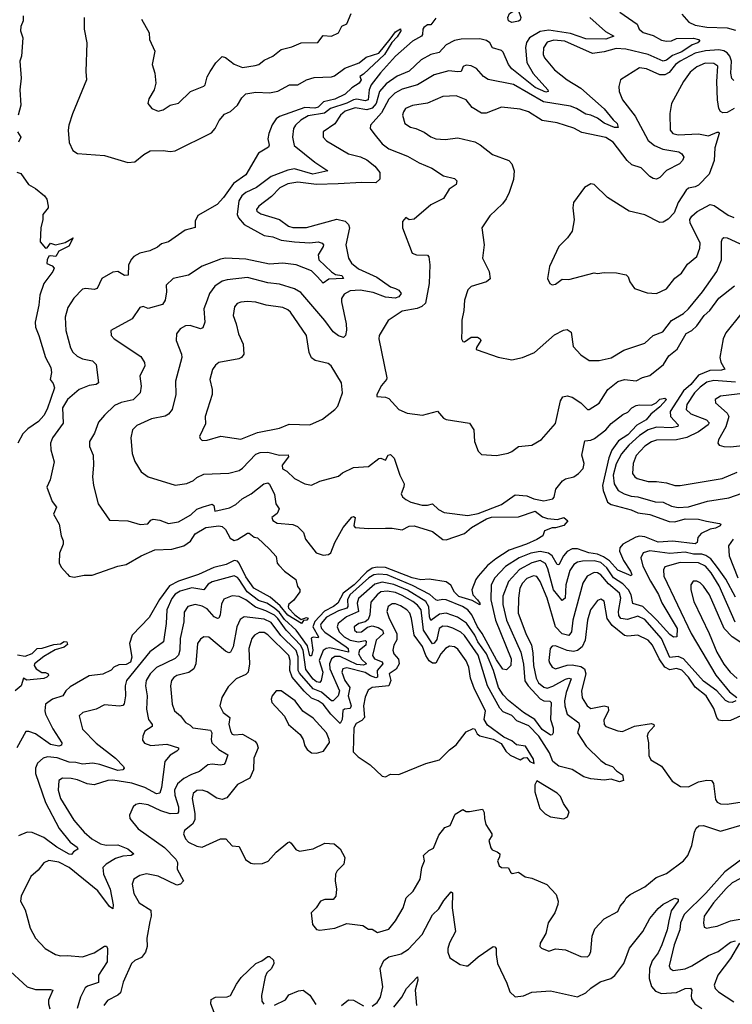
# Model space of a CAD drawing. Extents: x 1468344 to 1613994, y 525695 to 643861.
# Tile 303 of 427: x 1543742 to 1547976, y 614422 to 620272. Entities that reach past the tile are written whole.
import ezdxf

# ---------------------------------------------------------------- set-up
doc = ezdxf.new("R2010")
doc.units = 0

msp = doc.modelspace()

# ---------------------------------------------------------------- linework, layer by layer
at = {"layer": '0CON10XD'}
for points in [[(1547307, 620317), (1547409.5, 620245), (1547422.1, 620215), (1547446.1, 620196.1), (1547505, 620178.3), (1547555, 620151), (1547585, 620144.3), (1547614.3, 620145.7), (1547645, 620160.3), (1547745, 620162), (1547774, 620155), (1547782.5, 620145), (1547770.8, 620135), (1547737.4, 620122.6), (1547675, 620081.1), (1547649.4, 620070.6), (1547620.4, 620059.6), (1547585, 620031.5), (1547565, 620025.5), (1547475, 620066.2), (1547343.6, 620096.4), (1547285, 620101.8), (1547215, 620080.9), (1547145, 620070.7), (1546980, 620145), (1546915, 620151.1), (1546875, 620138.2), (1546853.4, 620105), (1546851.8, 620065), (1546860.4, 620045), (1546919.5, 619975), (1546993.6, 619915), (1547075.5, 619865.5), (1547215, 619742), (1547267.1, 619677.1), (1547292.3, 619655), (1547297.9, 619632.1), (1547275, 619632.4), (1547215, 619658.1), (1547175, 619686.5), (1547135, 619704.4), (1547105, 619710), (1547049.6, 619745), (1547015, 619759), (1546854, 619784), (1546675, 619887.5), (1546525, 619916.8), (1546497.3, 619935), (1546455, 619982.5), (1546425, 619997.1), (1546395, 620001.5), (1546376.3, 619993.7), (1546364, 619965), (1546345, 619961.8), (1546291.9, 619968.1), (1546205, 619944), (1546105, 619885.8), (1546015, 619860.2), (1545969.6, 619835), (1545935, 619800), (1545891.1, 619718.9), (1545825.6, 619645), (1545824.3, 619625), (1545846.5, 619595), (1545895.5, 619535), (1545934.8, 619504.8), (1546045, 619461.5), (1546115, 619422.2), (1546190.7, 619390.7), (1546258.8, 619345), (1546325, 619328.5), (1546339.6, 619315), (1546335, 619292.2), (1546294, 619265), (1546260.3, 619209.7), (1546185, 619172.5), (1546085, 619086.7), (1546055, 619083.3), (1546035, 619097.5), (1546016.1, 619073.9), (1546015.9, 619035.9), (1546073.3, 618885), (1546100, 618875), (1546165, 618872.5), (1546173, 618863), (1546178.8, 618815), (1546174.6, 618705.4), (1546151.8, 618588.2), (1546131.2, 618568.8), (1546104.2, 618555.8), (1546015, 618539.6), (1545930.8, 618485), (1545877.1, 618395), (1545875.8, 618375), (1545922.9, 618145), (1545922, 618135), (1545892, 618098), (1545864, 618045), (1545863.8, 618033.8), (1545915, 618030), (1545935, 618021.2), (1545995, 617956), (1546043.2, 617933.2), (1546135, 617921.4), (1546225, 617946), (1546260, 617905), (1546275, 617896.2), (1546415, 617873.8), (1546439.4, 617835), (1546444.3, 617765), (1546465, 617707.5), (1546485, 617689.2), (1546575, 617682.2), (1546643.5, 617696.5), (1546665, 617705.7), (1546705, 617736.9), (1546785, 617744.4), (1546841.5, 617778.5), (1546925, 617873.3), (1546955, 618007.5), (1546969.7, 618030.3), (1546995, 618038), (1547025, 618030), (1547075, 617994.6), (1547115, 617956.9), (1547125, 617956.9), (1547185, 617994.5), (1547235.5, 618075), (1547295, 618122.9), (1547335, 618134.6), (1547405, 618126.9), (1547443, 618147), (1547485, 618158.2), (1547566.1, 618223.9), (1547598.2, 618275), (1547648.7, 618315), (1547702, 618408), (1547735, 618426.2), (1547765, 618452.9), (1547807.9, 618515), (1547841.5, 618545), (1547895, 618616.5), (1547988.7, 618691.3)], [(1546665, 620256.2), (1546646.7, 620265), (1546641.4, 620285), (1546651.2, 620308.8), (1546685, 620328.6), (1546705, 620324), (1546718.8, 620285), (1546715, 620270), (1546705, 620262.5), (1546665, 620256.2)], [(1543762.5, 620295), (1543761.6, 620265), (1543747.9, 620232.1), (1543746.7, 620205), (1543760, 620165), (1543752, 620055), (1543743.1, 620025), (1543750.6, 619925), (1543742.3, 619855), (1543747.8, 619765), (1543732.2, 619705)], [(1544125.6, 620285), (1544124.6, 620215), (1544141.1, 620135), (1544134.2, 619965), (1544139.2, 619915), (1544055, 619713.3), (1544033.5, 619645), (1544029.6, 619615), (1544035, 619542.5), (1544057.5, 619495), (1544085, 619476.7), (1544245, 619464.4), (1544385, 619423.1), (1544425, 619427.1), (1544478.3, 619471.7)], [(1546215, 620281.1), (1546185, 620240.9), (1546165, 620241.2), (1546143.6, 620225), (1546136.2, 620215), (1546135.3, 620185), (1546129.4, 620175), (1546075.6, 620145), (1545973.7, 620055), (1545885, 619956.2), (1545830.2, 619885), (1545817.3, 619855), (1545812.5, 619795), (1545795, 619790.6), (1545745, 619799.8), (1545725, 619795.1), (1545685, 619776), (1545588.8, 619745), (1545553.3, 619716.6), (1545455, 619700.9), (1545412.1, 619675), (1545379.6, 619645), (1545369.2, 619625), (1545362.1, 619575), (1545371.5, 619525), (1545495, 619424.6), (1545573.3, 619375), (1545483.9, 619353.9), (1545375, 619385.2), (1545335, 619379), (1545235, 619341.1), (1545149.1, 619275), (1545085.4, 619245), (1545061.1, 619225), (1545043.7, 619195), (1545033, 619115), (1545040.8, 619095), (1545075.5, 619055.5), (1545195, 618989.8), (1545245, 618981.8), (1545295, 618962.7), (1545375, 618952), (1545465, 618945.8), (1545515, 618952.5), (1545538.8, 618945), (1545547.1, 618935), (1545545.6, 618925), (1545514.1, 618875), (1545519.2, 618845), (1545593.6, 618773.6), (1545618.7, 618758.7), (1545655, 618752.9), (1545666.2, 618735), (1545579.2, 618730.8), (1545545, 618706.2), (1545510.2, 618745), (1545475, 618779.3), (1545385, 618815.7), (1545304.7, 618825.3), (1545225, 618818.7), (1545085, 618849.3), (1544965, 618855.3), (1544935, 618850), (1544825, 618806.7), (1544745, 618754.4), (1544653.3, 618735), (1544611.9, 618695), (1544613.8, 618655), (1544605.6, 618605), (1544589.4, 618580.6), (1544505, 618555.5), (1544475, 618567.5), (1544455, 618562), (1544410, 618495), (1544283.8, 618425), (1544284.3, 618395), (1544302, 618375), (1544461.5, 618271.5), (1544482.5, 618235), (1544484.2, 618215), (1544456, 618155), (1544463.5, 618095), (1544456.7, 618055), (1544415, 618013.5), (1544345, 617997.1), (1544305, 617979.5), (1544245, 617923.1), (1544209.5, 617880.5), (1544185.6, 617815), (1544155.6, 617765), (1544156.4, 617736.4), (1544177.5, 617685), (1544180.8, 617625), (1544174.5, 617555), (1544179.2, 617505), (1544208.8, 617395), (1544275, 617298), (1544384.5, 617294.5), (1544458, 617272), (1544503.5, 617276.5), (1544520.9, 617299.1), (1544535, 617304.6), (1544575, 617298.9), (1544625, 617278), (1544685, 617289.1), (1544759.3, 617330.7), (1544795, 617363.4), (1544832.4, 617377.6)], [(1544466, 620275), (1544511.2, 620195), (1544513.3, 620155), (1544543.8, 620085), (1544528.8, 620005), (1544543.8, 619955), (1544550, 619895), (1544540, 619855), (1544508.3, 619801.7), (1544503.8, 619775), (1544526.7, 619745), (1544565, 619728), (1544595, 619736.2), (1544635, 619763.3), (1544685, 619776.7), (1544756.7, 619845), (1544835, 619876.7), (1544844, 619886), (1544855, 619932.5), (1544874, 619965), (1544907.5, 620015), (1544945, 620052.9), (1544965, 620048.1), (1545015, 620006.9), (1545065, 619988.6), (1545140.9, 619999.1), (1545163.2, 620006.8), (1545195, 620032), (1545245, 620056), (1545294.5, 620095.5), (1545358.3, 620111.7), (1545415, 620134.2), (1545512.5, 620137.5), (1545545, 620177.5), (1545594.1, 620174.1), (1545635, 620194.3), (1545655, 620233.8), (1545685, 620247.5), (1545711.2, 620308.8)], [(1547130, 620285), (1547221.5, 620201.5), (1547272.5, 620175), (1547225, 620157.1), (1547105, 620157.7), (1547015, 620190.7), (1546885, 620210.5), (1546835, 620202.5), (1546771.2, 620165), (1546753.4, 620136.6), (1546747.3, 620107.3), (1546755, 620018.6), (1546792.7, 619952.7), (1546880.6, 619855), (1546881.2, 619845), (1546868, 619842), (1546805, 619868.7), (1546665, 619980.4), (1546645.9, 620005), (1546615, 620080), (1546605, 620088.8), (1546551.1, 620105), (1546534.4, 620135), (1546515, 620149.1), (1546475, 620158.2), (1546365, 620155.5), (1546325, 620148.2), (1546275, 620123.3), (1546233.6, 620076.4), (1546184.4, 620065.6), (1546126.1, 620033.9), (1546055, 619966.7), (1545985, 619937.1), (1545919.7, 619890.3), (1545880.2, 619845), (1545859.7, 619775), (1545835, 619745.6), (1545805, 619736.1), (1545735, 619748.5), (1545675, 619728.1), (1545648.1, 619705), (1545615, 619653.9), (1545545.7, 619605), (1545544.3, 619575), (1545565, 619552.9), (1545694.3, 619474.3), (1545766.5, 619456.5), (1545805, 619440.4), (1545852.6, 619402.6), (1545881.8, 619365), (1545882.1, 619325), (1545857.6, 619302.4), (1545774.5, 619305.5), (1545633.2, 619296.8), (1545505, 619293), (1545395, 619306.3), (1545335, 619296.7), (1545287.6, 619272.4), (1545237.7, 619222.3), (1545161.9, 619165), (1545149.5, 619145), (1545151.5, 619135), (1545175, 619118.5), (1545285, 619084.6), (1545338.1, 619045), (1545365, 619036.7), (1545445, 619036.8), (1545625, 619087.7), (1545675.2, 619075.2), (1545694.6, 619055), (1545701.3, 619035), (1545679.6, 618935), (1545696.1, 618856.1), (1545713.8, 618825), (1545755, 618792.7), (1545862.9, 618742.9), (1545944.2, 618685), (1545975.3, 618675.3), (1545995.3, 618665.3), (1546008.2, 618645), (1545994.6, 618625), (1545972.5, 618617.5), (1545915, 618623), (1545841.9, 618651.9), (1545765, 618665.6), (1545705, 618661.3), (1545668.8, 618641.2), (1545653.8, 618616.2), (1545653.5, 618595), (1545681.1, 618465), (1545683.6, 618426.4), (1545678, 618395), (1545665, 618384), (1545635, 618392.9), (1545605, 618417.1), (1545555.2, 618485.2), (1545411.8, 618651.8), (1545375, 618673.5), (1545285, 618700.3), (1545215, 618708.9), (1545095, 618740.3), (1544975, 618727.3), (1544945, 618717.5), (1544901.4, 618688.6), (1544868.9, 618645), (1544854.7, 618605)], [(1547675, 620304.5), (1547718.2, 620258.2), (1547755, 620239.3), (1547825, 620227.6), (1547945, 620223.7), (1547995, 620209.3)], [(1544478.3, 619471.7), (1544516.9, 619493.1), (1544595, 619494.5), (1544635, 619488.8), (1544665, 619493.1), (1544881.1, 619598.9), (1544903.8, 619625), (1544926.3, 619673.7), (1544959.4, 619710.6), (1544995, 619726.5), (1545036.2, 619763.8), (1545061.6, 619808.4), (1545085, 619830.6), (1545145, 619841.5), (1545225, 619838.2), (1545275, 619846.8), (1545345, 619885.6), (1545395, 619886), (1545445, 619914), (1545490.9, 619929.1), (1545595, 619932.5), (1545612, 619938), (1545672.5, 619985), (1545758.8, 620015), (1545799.7, 620050.3), (1545876.3, 620073.7), (1545942.9, 620157.1), (1545975, 620199.1), (1546005, 620218.6), (1546006.1, 620205), (1545985, 620170.5), (1545953, 620137), (1545909.4, 620065), (1545785, 619948), (1545762.5, 619935), (1545770, 619915), (1545759.2, 619895), (1545715, 619867.5), (1545675, 619830), (1545615, 619799.1), (1545546.2, 619783.8), (1545515, 619752.1), (1545495, 619747), (1545435, 619750.6), (1545285, 619697.3), (1545265, 619683.8), (1545241.8, 619648.2), (1545221.4, 619595), (1545216.7, 619565), (1545224.2, 619525.8), (1545220.8, 619515), (1545161, 619479), (1545085, 619350.9), (1545011.7, 619298.3), (1544952.9, 619215), (1544914.1, 619175), (1544801, 619109), (1544784.5, 619075), (1544785, 619037.5), (1544725, 619022), (1544625, 618951.9), (1544585, 618939.4), (1544560.1, 618919.9), (1544515, 618898.2), (1544455.3, 618884.7), (1544420, 618865), (1544405, 618849.2), (1544388, 618815), (1544385.4, 618754.6), (1544365, 618752.5), (1544325, 618775.5), (1544295, 618771.5), (1544230, 618735), (1544201.2, 618675), (1544185, 618668.6), (1544135, 618675.6), (1544115, 618670.8), (1544063.1, 618616.9), (1544027.6, 618562.4), (1544011.4, 618505), (1544015.8, 618425), (1544043.3, 618323.3), (1544057.1, 618297.1), (1544082.7, 618272.7), (1544115, 618258), (1544174.7, 618244.7), (1544195, 618223.3), (1544210.8, 618115), (1544196, 618104), (1544155, 618098.5), (1544095, 618074.5), (1544026.5, 618015), (1543996.5, 617965), (1544000.5, 617875), (1543936.7, 617786.7), (1543925.6, 617755), (1543926.6, 617716.6), (1543945.5, 617645), (1543922.9, 617537.1), (1543902.5, 617495), (1543935, 617409.2), (1543960, 617375), (1543942.9, 617335), (1543976, 617275), (1543987.5, 617205), (1544000, 617175), (1544000.8, 617155), (1543977.9, 617102.1), (1543977.1, 617045), (1543988.3, 617018.3), (1544025, 616976.7), (1544036.1, 616966.1), (1544065, 616958.8), (1544125, 616970.8), (1544172.2, 616972.2), (1544325, 617024.3), (1544375, 617035.6), (1544463.3, 617086.7), (1544545, 617121.6), (1544645, 617126.3), (1544717.8, 617145), (1544755.9, 617174.1), (1544785, 617216.3), (1544848, 617255), (1544925, 617265.7), (1544945, 617261.5), (1544965, 617242.7), (1544991.3, 617191.3), (1545015, 617178.4), (1545036.4, 617183.6), (1545095, 617222), (1545105, 617221.2), (1545135, 617196.7), (1545155, 617194), (1545225, 617126.3), (1545265, 617082.9), (1545272.2, 617042.2), (1545280.7, 617030.7), (1545315, 616996.2), (1545382.5, 616945), (1545392.5, 616905), (1545407, 616887), (1545407, 616873), (1545369.3, 616820.7), (1545341.2, 616798.8), (1545336.7, 616785), (1545338.8, 616775), (1545376, 616735), (1545415, 616708.8), (1545445, 616720), (1545456.2, 616716.2), (1545447.5, 616705), (1545427.3, 616702.7), (1545415.2, 616684.8), (1545335, 616734.4), (1545289.9, 616789.9), (1545230.6, 616840.6), (1545131.9, 616895), (1545085, 616961.2), (1545045, 617043.4), (1545035, 617055.2), (1545015, 617058.4), (1544969.1, 617035), (1544895, 617017.9), (1544804.3, 616975.7), (1544685, 616936.6), (1544632.3, 616907.7), (1544572, 616828), (1544510.9, 616719.1), (1544410, 616615), (1544393.9, 616565), (1544408.3, 616485), (1544399.8, 616455), (1544375, 616440.8), (1544331.3, 616438.7), (1544300.5, 616425), (1544285, 616407.5), (1544235, 616384.3), (1544155, 616373.1), (1544041.3, 616308.7), (1544015.5, 616285), (1543998, 616255), (1543935.6, 616234.4), (1543895.4, 616205), (1543890.3, 616165), (1543894.2, 616145), (1543938.7, 616058.7), (1543992, 615975), (1543989.2, 615960.8), (1543974.2, 615955.8), (1543925, 615964.8), (1543835, 616028.6), (1543795, 616043.3), (1543777.1, 616042.9), (1543724.6, 615945)], [(1547985, 619911.4), (1547972.9, 619922.9), (1547967.6, 619955), (1547970.6, 620025), (1547960.5, 620055), (1547945, 620074.8), (1547925, 620087.1), (1547895, 620093.7), (1547816.9, 620086.9), (1547755, 620073.7), (1547665.3, 620025), (1547638.8, 620005), (1547601.2, 619958.8), (1547575.8, 619944.2), (1547545, 619945.2), (1547465, 619980.9), (1547425, 619986.8), (1547311.4, 619915), (1547300.6, 619875), (1547304.4, 619845), (1547322.5, 619795), (1547398.3, 619698.3), (1547476, 619555), (1547513.7, 619523.7), (1547562.6, 619502.6), (1547657.3, 619487.3), (1547675.8, 619475), (1547687.1, 619455), (1547680.6, 619435), (1547661.4, 619415), (1547584.4, 619375.6), (1547545, 619333.5), (1547525, 619324.5), (1547505, 619327.9), (1547485, 619340), (1547435, 619391.5), (1547379.5, 619410.5), (1547350.4, 619435), (1547266.9, 619545), (1547225, 619572.3), (1547082.2, 619602.2), (1547035, 619627.3), (1546935, 619658.9), (1546845, 619673.8), (1546765, 619723.8), (1546715, 619740.4), (1546605, 619753.1), (1546512.4, 619717.6), (1546485, 619716.9), (1546430.5, 619750.5), (1546393.8, 619795), (1546335, 619820.6), (1546255, 619815.5), (1546164.6, 619775.4), (1546075, 619761.8), (1546034.3, 619745), (1546021.1, 619725), (1546016.9, 619705), (1546030.8, 619655), (1546063.8, 619633.8), (1546095, 619626.5), (1546144, 619604), (1546185.3, 619575.3), (1546215, 619563.8), (1546269.3, 619559.3), (1546345, 619570.5), (1546445.9, 619545.9), (1546478.3, 619528.3), (1546551.5, 619471.5), (1546647.1, 619435), (1546665, 619415.7), (1546680.5, 619375), (1546675, 619322.5), (1546650.8, 619245), (1546632.7, 619207.3), (1546611.2, 619178.8), (1546535, 619106.2), (1546488, 619035), (1546500.6, 618935), (1546492.2, 618855), (1546531.9, 618775), (1546537.1, 618732.9), (1546516.2, 618713.8), (1546423.7, 618686.3), (1546405, 618666.2), (1546384.5, 618605), (1546380.6, 618545), (1546367.7, 618487.7), (1546368.8, 618431.2), (1546365.9, 618375.9), (1546375, 618360), (1546385, 618358.6), (1546425, 618385.6), (1546462.5, 618385), (1546477.5, 618375), (1546481.2, 618365), (1546456, 618325), (1546453.8, 618315), (1546459.5, 618309.5), (1546585, 618266), (1546665, 618252), (1546730, 618265), (1546800, 618295), (1546919.7, 618400.3), (1546972.3, 618427.7), (1546995, 618431.2), (1547018.1, 618415), (1547029.7, 618329.7), (1547075, 618280), (1547125, 618248), (1547185, 618247.5), (1547255, 618263.8), (1547331.2, 618308.8), (1547455, 618350.5), (1547504.7, 618395.3), (1547563.1, 618416.9), (1547614.5, 618485.5), (1547685, 618526.7), (1547715.5, 618554.5), (1547798.9, 618655), (1547883.1, 618775), (1547910.7, 618845), (1547912.5, 618955), (1547918.3, 618971.7), (1547925, 618977.1), (1547945, 618976.7), (1548045, 618931.2)], [(1547986.4, 619743.6), (1547945, 619721.3), (1547919.2, 619719.2), (1547905, 619726.7), (1547894.7, 619745), (1547888.1, 619795), (1547883.1, 619905), (1547889.1, 619995), (1547865, 620011.8), (1547815, 620014), (1547765, 619992.9), (1547725, 619960.4), (1547685.3, 619905), (1547614.4, 619775), (1547604.4, 619715), (1547607.3, 619615), (1547623.1, 619595), (1547655, 619588.8), (1547774.8, 619594.8), (1547835, 619582.7), (1547885, 619603.8), (1547895, 619604), (1547898.5, 619595), (1547871.5, 619511.5), (1547868.6, 619435), (1547838.9, 619355), (1547775, 619288.1), (1547755, 619278.1), (1547715, 619270.6), (1547700.6, 619259.4), (1547654.2, 619185), (1547630, 619125), (1547594.1, 619085.9), (1547565, 619069.3), (1547545, 619066.5), (1547455, 619112.5), (1547363.8, 619135), (1547234, 619215), (1547155, 619292.5), (1547135, 619297.5), (1547097.5, 619275), (1547032.5, 619185), (1547028.8, 619155), (1547036.4, 619083.6), (1547023.3, 619015), (1546997.1, 618975), (1546944.2, 618925), (1546888.8, 618805), (1546877.5, 618735), (1546892.5, 618705), (1546905, 618697.5), (1546925, 618700), (1546965, 618730), (1547005, 618728.8), (1547155, 618768.8), (1547175, 618763.8), (1547215, 618770), (1547287.3, 618767.3), (1547345, 618756.7), (1547357.5, 618745), (1547366.7, 618715), (1547394.2, 618674.2), (1547469.7, 618649.7), (1547525, 618644.4), (1547585, 618672.9), (1547633.7, 618736.3), (1547673.1, 618766.9), (1547710, 618820), (1547765.5, 618865), (1547783.6, 618915), (1547785.4, 618945), (1547724.4, 619065), (1547722.9, 619085), (1547736.1, 619105), (1547767.5, 619132.5), (1547845, 619173.2), (1547868.8, 619168.8), (1547951.3, 619111.3), (1547985, 619096.2)], [(1543728.9, 619605), (1543748.8, 619575), (1543733.6, 619545)], [(1543725, 619366.7), (1543748.3, 619358.3), (1543793.6, 619293.6), (1543835, 619270), (1543888.8, 619225), (1543902.5, 619205), (1543910, 619165), (1543910, 619155), (1543880, 619115), (1543880, 619085), (1543867.5, 619035), (1543863, 618953), (1543895, 618914), (1543905, 618916.2), (1543925, 618943.3), (1543955, 618933.9), (1544010.9, 618949.1), (1544060, 618975), (1544032.8, 618927.2), (1543975, 618896.2), (1543955.8, 618864.2), (1543925, 618870), (1543915, 618866.4), (1543904.4, 618845), (1543903.8, 618823.8), (1543935, 618810), (1543946, 618795), (1543938, 618775), (1543884.2, 618705), (1543860.8, 618635), (1543855.6, 618575), (1543834.4, 618475), (1543835.5, 618445), (1543855.5, 618395), (1543894.5, 618264.5), (1543926.2, 618205), (1543930, 618175), (1543922.5, 618135), (1543940.7, 618110.7), (1543948, 618085), (1543905, 617958.8), (1543885, 617920), (1543854.3, 617885), (1543789.4, 617840.6), (1543759.3, 617810.7), (1543731.2, 617755)], [(1544854.7, 618605), (1544835.3, 618555), (1544840.9, 618475), (1544829.5, 618440.5), (1544815, 618435.6), (1544755, 618455.4), (1544726.1, 618453.9), (1544695.8, 618435), (1544672.9, 618405), (1544670.6, 618365), (1544703.6, 618285), (1544705.5, 618265), (1544667.9, 618125), (1544668.9, 618045), (1544647.1, 617955), (1544625, 617928.5), (1544605, 617917.3), (1544525, 617900.9), (1544438.5, 617861.5), (1544411.9, 617835), (1544402.8, 617787.2), (1544410, 617695), (1544426.7, 617646.7), (1544464.2, 617585), (1544505, 617555.6), (1544665.5, 617505.5), (1544735, 617515.5), (1544775, 617533.5), (1544795, 617552.2), (1544835, 617571.3), (1544985, 617577.5), (1545045, 617593.8), (1545065, 617606.5), (1545145, 617690), (1545169.8, 617700.2), (1545215, 617702.5), (1545285, 617683.8), (1545337.5, 617687.5), (1545339.2, 617675), (1545301.8, 617625), (1545303, 617603), (1545329.2, 617589.2), (1545375, 617545.6), (1545435, 617513.5), (1545475, 617505.6), (1545525, 617530.6), (1545635, 617560), (1545660, 617580), (1545725, 617610.5), (1545815, 617618.1), (1545875, 617665.8), (1545887.5, 617667.5), (1545915.6, 617654.4), (1545930, 617685), (1545945, 617688), (1545966.3, 617666.3), (1545999.4, 617565), (1546025.7, 617515), (1546024.5, 617495.5), (1546008.6, 617455), (1546016.6, 617436.6), (1546035, 617420.6), (1546065, 617405.6), (1546133.1, 617386.9), (1546165, 617387.1), (1546195, 617395.6), (1546230.9, 617360.9), (1546264.4, 617344.4), (1546405, 617325.5), (1546465, 617338.5), (1546605, 617390.6), (1546685, 617449.2), (1546755, 617443.1), (1546796.2, 617425), (1546855, 617413.5), (1546910, 617425), (1546918, 617435), (1546927, 617483), (1546967.2, 617532.8), (1546985, 617544.8), (1547035, 617556.8), (1547062.5, 617575), (1547090.5, 617605), (1547096.1, 617635), (1547082.5, 617685), (1547100.1, 617769.9), (1547135, 617773), (1547156.2, 617783.8), (1547223.6, 617835), (1547255, 617873.1), (1547324.4, 617925.6), (1547355, 617939.2), (1547378.8, 617965), (1547405, 617980), (1547425, 617984.3), (1547495, 617981.2), (1547523.3, 617995), (1547545, 618018.1), (1547574.2, 618024.2), (1547584.2, 618015), (1547545, 617971.6), (1547491.8, 617928.2), (1547464.6, 617895), (1547407.5, 617862.5), (1547355, 617804.8), (1547300.1, 617769.9), (1547259.8, 617715), (1547242.2, 617667.8), (1547204.3, 617505), (1547207.7, 617475), (1547235, 617406.2), (1547255, 617392.4), (1547375, 617359.3), (1547415, 617341.7), (1547485, 617331.3), (1547599.6, 617289.6), (1547635, 617288.3), (1547695, 617306.3), (1547775.2, 617305.2), (1547822.7, 617292.7), (1547899.5, 617279.5), (1547908, 617275), (1547903.8, 617265), (1547875, 617251.1), (1547843.8, 617245), (1547791.2, 617218.8), (1547771.2, 617195), (1547766.2, 617165), (1547755, 617158), (1547622.7, 617172.7), (1547535, 617168.4), (1547455, 617199.3), (1547425, 617203.6), (1547401.8, 617198.2), (1547325.5, 617155), (1547307.1, 617135), (1547306.1, 617115), (1547328.9, 617058.9), (1547371.8, 616995), (1547378.5, 616975), (1547375, 616968), (1547295, 617000.9), (1547246.5, 617056.5), (1547210.1, 617080.1), (1547175, 617095.6), (1547123.4, 617103.4), (1547055, 617128.9), (1547025, 617128.5), (1546995, 617112.3), (1546973, 617087), (1546945, 617033.3), (1546935, 617035.6), (1546906.1, 617086.1), (1546883, 617103), (1546835, 617111.5), (1546777.8, 617102.2), (1546709.1, 617075), (1546627.8, 617022.2), (1546564.3, 616955.7), (1546543.6, 616915), (1546541.7, 616825), (1546567.8, 616705), (1546662.4, 616475), (1546659, 616435), (1546635, 616409.7), (1546613, 616413), (1546575, 616469.2), (1546490.1, 616625), (1546462, 616665), (1546428.7, 616735), (1546405, 616764.8), (1546372, 616785), (1546275, 616825.8), (1546255, 616827.8), (1546225, 616820.3), (1546215, 616824.7), (1546177.6, 616857.6), (1546075, 616910.3), (1545925, 616972.7), (1545875, 616977.2), (1545845, 616972.7), (1545817, 616955), (1545703.7, 616855), (1545689, 616825), (1545691.6, 616785), (1545684.4, 616775.6), (1545635, 616760.4), (1545565, 616722.5), (1545532.7, 616685), (1545529.6, 616675), (1545535.6, 616655), (1545555, 616632.5), (1545681.9, 616545), (1545692.4, 616535), (1545695.2, 616515), (1545585, 616538.9), (1545563.5, 616536.5), (1545545.1, 616524.9), (1545521, 616465), (1545542.5, 616395), (1545533.2, 616345), (1545525.5, 616334.5), (1545505, 616338), (1545485, 616353.4), (1545442, 616412), (1545425, 616525.2), (1545409.4, 616555), (1545375, 616592.7), (1545324.2, 616644.2), (1545275, 616714.8), (1545255, 616733.6), (1545205, 616760.5), (1545142.3, 616782.3), (1545085, 616824.3), (1545045, 616843.9), (1545005, 616849.7), (1544955, 616830), (1544940.1, 616799.9), (1544933.3, 616735), (1544925, 616716.9), (1544916.2, 616713.8), (1544897.1, 616725), (1544855, 616771.5), (1544825, 616787.2), (1544785, 616796.6), (1544740, 616785), (1544719.2, 616750.8), (1544716.6, 616695), (1544695.7, 616595), (1544694, 616525), (1544684.5, 616495.5), (1544665, 616475.8), (1544555, 616422.8), (1544517.3, 616385), (1544492.2, 616345), (1544489.7, 616315), (1544499.4, 616255), (1544494.1, 616175), (1544507.6, 616115), (1544519, 616099), (1544528.2, 616085), (1544528.5, 616071.5), (1544485.8, 616045), (1544472.9, 616015), (1544472.1, 615992.1), (1544483, 615973), (1544520.2, 615960.2), (1544615, 615967.9), (1544686, 615945), (1544685.8, 615935), (1544676, 615925), (1544635, 615902.2), (1544604.5, 615865), (1544585, 615710), (1544574, 615676), (1544555, 615672.2), (1544485, 615710.7), (1544407.8, 615735), (1544295.9, 615754.1), (1544265, 615751.8), (1544185, 615726.2), (1544142, 615732), (1544085, 615755.3), (1544046.9, 615763.1), (1543995, 615764.6), (1543975, 615750.8), (1543970, 615695), (1543984.7, 615645), (1544063.3, 615515), (1544125, 615445.4), (1544169.6, 615405), (1544222.5, 615375), (1544255, 615367.2), (1544325, 615369), (1544384.4, 615345), (1544419.2, 615315), (1544404.3, 615305.7), (1544355, 615301.7), (1544311.7, 615288.3), (1544254.4, 615255), (1544235.6, 615235), (1544239.2, 615195), (1544278.4, 615105), (1544296.4, 615013.6), (1544295, 614990), (1544275, 615003.1), (1544205.4, 615095.4), (1544035, 615233.8), (1543975, 615266.3), (1543915, 615275.4), (1543885, 615262.9), (1543850.5, 615219.5), (1543808, 615182), (1543751.2, 615065), (1543746.7, 615035), (1543775, 614982.5), (1543785, 614947.5), (1543804.3, 614875), (1543835.4, 614815.4), (1543892.6, 614752.6), (1543955, 614716.9), (1543985, 614708.9), (1544025, 614712.2), (1544115, 614704.5), (1544185, 614727.8), (1544245, 614766.7), (1544256.6, 614766.6), (1544263.5, 614753.5), (1544261.5, 614675), (1544208.9, 614595), (1544209.5, 614550.5), (1544145, 614529.5), (1544130.9, 614519.1), (1544102.2, 614465), (1544082.8, 614397.2)], [(1544825, 617772.5), (1544855, 617774), (1544937, 617797), (1545055, 617780), (1545155, 617820), (1545285, 617844.5), (1545342.1, 617867.9), (1545465.7, 617864.3), (1545541.2, 617898.8), (1545613.3, 617955), (1545631.2, 617975), (1545660, 618055), (1545652.9, 618115), (1545592.9, 618215), (1545575, 618228.9), (1545496.3, 618246.3), (1545475, 618262), (1545460.9, 618295), (1545445.6, 618395), (1545351.1, 618535), (1545335, 618549.1), (1545305, 618561.5), (1545206.4, 618576.4), (1545144.6, 618594.6), (1545095, 618598.2), (1545055, 618593.1), (1545034, 618585), (1545017.5, 618565), (1545009.2, 618515), (1545028.6, 618465), (1545042.5, 618405), (1545069.4, 618345), (1545072.9, 618285), (1545060, 618265), (1545043, 618257), (1544925, 618234.4), (1544905, 618219.2), (1544887.1, 618192.9), (1544871.8, 618135), (1544885.6, 618075), (1544885.5, 618044.5), (1544844.3, 617915), (1544845, 617870), (1544810, 617795), (1544813, 617783), (1544825, 617772.5)], [(1548026.8, 618523.2), (1547937.6, 618412.4), (1547922.1, 618375), (1547902.4, 618265), (1547907.5, 618237.5), (1547931.4, 618195), (1547911.2, 618188.8), (1547841.7, 618188.3), (1547775, 618159.7), (1547730.1, 618105), (1547685, 618066.3), (1547606.8, 617945), (1547608.1, 617915), (1547654.5, 617865), (1547652.2, 617855), (1547613.7, 617846.3), (1547525, 617851.6), (1547475, 617835.2), (1547425, 617801.7), (1547360, 617745), (1547316.6, 617693.4), (1547285, 617633.5), (1547268.4, 617565), (1547274.1, 617514.1), (1547297.9, 617475), (1547332.2, 617455), (1547375, 617441.4), (1547415, 617436.2), (1547518.1, 617408.1), (1547565, 617404.7), (1547615, 617380.9), (1547655, 617373.1), (1547715, 617378.2), (1547828.8, 617411.2), (1547955, 617430.5), (1548035, 617458.4)], [(1547995, 618118.9), (1547865, 618129), (1547825, 618117.4), (1547785, 618089.1), (1547751, 618055), (1547704.8, 617985), (1547700.7, 617955), (1547729.7, 617929.7)], [(1548055, 618052.7), (1547905, 618035.4), (1547874.3, 618015), (1547875.7, 617995), (1547944.8, 617934.8), (1547954.2, 617915), (1547937.4, 617852.6), (1547892.9, 617775), (1547890, 617755), (1547897.5, 617745), (1547925.5, 617735.5), (1547964.6, 617734.6), (1548105, 617750)], [(1547729.7, 617929.7), (1547821.8, 617895), (1547837.4, 617877.4), (1547832.5, 617865), (1547775, 617823.3), (1547705, 617789), (1547643.5, 617776.5), (1547525, 617774.7), (1547495, 617763.6), (1547455, 617738.1), (1547405, 617683.5), (1547386.7, 617635), (1547383.5, 617575), (1547395.6, 617555), (1547410.8, 617545), (1547475, 617528.9), (1547525, 617528.5), (1547585, 617520.7), (1547635, 617505.3), (1547665, 617504.6), (1547915, 617546.2), (1548005, 617584.6)], [(1544832.4, 617377.6), (1544885, 617393.3), (1544895.9, 617385.9), (1544901.2, 617351.2), (1544988.3, 617371.7), (1545025, 617390.6), (1545064, 617426), (1545116, 617454), (1545191.4, 617515), (1545215, 617520.8), (1545225, 617512.9), (1545255, 617450), (1545263.4, 617395), (1545283.4, 617365), (1545271.9, 617338.2), (1545239.4, 617315), (1545245.5, 617295.5), (1545271.3, 617281.3), (1545365, 617271.9), (1545391.7, 617261.7), (1545428.8, 617225), (1545440, 617185), (1545503.8, 617105), (1545545, 617090), (1545576.2, 617093.8), (1545590, 617105), (1545614, 617166), (1545664.5, 617255), (1545715, 617315.6), (1545725, 617319.4), (1545735, 617313.3), (1545727.5, 617265), (1545734.7, 617254.7), (1545815, 617248.5), (1545915, 617251.4), (1545955, 617251.6), (1546015, 617241), (1546056.6, 617263.4), (1546085, 617265.6), (1546195, 617230.3), (1546255, 617183.1), (1546275, 617181.1), (1546385, 617219.8), (1546426.9, 617255), (1546515, 617306), (1546545, 617316), (1546705, 617318.9), (1546805, 617352), (1546847.8, 617317.8), (1546877.9, 617307.9), (1546936.9, 617303.1), (1546975, 617314), (1546997.5, 617295), (1546975, 617267.1), (1546925, 617252.9), (1546905, 617253.8), (1546860, 617235), (1546850, 617205), (1546815, 617184), (1546753.8, 617155), (1546649.3, 617120.7), (1546571.2, 617068.8), (1546520.6, 617029.4), (1546465.4, 616965), (1546450.9, 616945), (1546428, 616885), (1546433.1, 616855), (1546462.2, 616825), (1546475.4, 616805), (1546475, 616794.4), (1546430.8, 616820.8), (1546350, 616845), (1546325, 616870), (1546303, 616913), (1546275, 616932.4), (1546175, 616947.1), (1546125.2, 616944.8), (1546073.3, 616956.7), (1545915, 617017.7), (1545865, 617019.7), (1545835, 617013.5), (1545805, 616992.1), (1545728.3, 616915), (1545664.5, 616865), (1545631.8, 616805), (1545605.5, 616784.5), (1545552.3, 616757.7), (1545494.3, 616695.7), (1545483, 616665), (1545517.6, 616605), (1545515, 616599.5), (1545485, 616603.2), (1545473, 616597), (1545483.8, 616526.2), (1545475, 616492.5), (1545465, 616492.3), (1545450.9, 616550.9), (1545385, 616645.5), (1545315, 616707.5), (1545285, 616748.9), (1545255, 616776.4), (1545210.5, 616805), (1545161, 616821), (1545093.3, 616873.3), (1545045, 616946.3), (1545035, 616958.1), (1545015, 616966.9), (1544885, 616932.5), (1544861.9, 616918.1), (1544834.8, 616885.2), (1544764.5, 616895.5), (1544695, 616876), (1544665, 616858.2), (1544645, 616832.9), (1544616.1, 616765), (1544612.3, 616685), (1544596.9, 616575), (1544514.8, 616515.2), (1544375.3, 616345), (1544368.5, 616315), (1544369.6, 616255), (1544362.3, 616207.7), (1544355, 616196.5), (1544335, 616192.6), (1544245, 616201.5), (1544196, 616175), (1544116.2, 616155), (1544094.3, 616135), (1544115, 616057.5), (1544195, 615973.4), (1544310, 615885), (1544358.6, 615835), (1544362.9, 615825), (1544355, 615815.8), (1544325, 615811.4), (1544217.2, 615847.2), (1544175.2, 615854.8), (1544115, 615847.9), (1544075, 615858.1), (1544035, 615859.8), (1543965, 615885.6), (1543907.2, 615892.8), (1543881.4, 615885), (1543847.8, 615855), (1543836.4, 615825), (1543836.3, 615793.7), (1543895, 615620), (1543976.9, 615466.9), (1544040.6, 615385), (1544083.3, 615355), (1544086.2, 615343.8), (1544061.3, 615328.7), (1544048.6, 615311.4), (1544035, 615313.6), (1543962.8, 615355), (1543885, 615412.9), (1543815, 615441.8), (1543785.6, 615444.4), (1543735, 615422.9)], [(1547981.6, 617185), (1547954, 617145), (1547957.3, 617087.3), (1548008.3, 616955)], [(1547995, 616840.6), (1547937.1, 616947.1), (1547887.7, 617017.7), (1547847.7, 617067.7), (1547818.5, 617088.5), (1547795, 617096.8), (1547745, 617096.9), (1547695, 617108.8), (1547605, 617100.8), (1547485, 617117), (1547445.6, 617105), (1547432, 617075), (1547444.3, 617025), (1547488.8, 616935), (1547536.9, 616856.9), (1547556.9, 616806.9), (1547647.7, 616655), (1547645.4, 616604.6), (1547626.9, 616603.1), (1547605, 616618.7), (1547528.2, 616705), (1547445, 616784.8), (1547383.8, 616803.8), (1547374.9, 616855), (1547358.8, 616885), (1547325, 616920.3), (1547270.2, 616955), (1547230.4, 617015), (1547195, 617046.2), (1547155, 617057), (1547085, 617055.2), (1547055, 617048.1), (1547034.1, 617035), (1547010.7, 616999.3), (1546986.1, 616913.9), (1546983.6, 616835), (1546965, 616821.5), (1546913.7, 616885), (1546879.8, 617009.8), (1546865, 617041.4), (1546835, 617057.9), (1546785, 617045.2)], [(1546785, 617045.2), (1546711.7, 617005), (1546646.2, 616933.8), (1546612.7, 616847.3), (1546612.8, 616797.2), (1546634.9, 616704.9), (1546719.4, 616515), (1546735, 616442), (1546743.8, 616343.8), (1546763.6, 616313.6), (1546835, 616236.7), (1546855, 616224.8), (1546892.2, 616222.2), (1546899.5, 616215), (1546895.7, 616115), (1546911.1, 616065), (1546910.8, 616035), (1546905, 616022), (1546895, 616020.4), (1546845, 616054.9), (1546803.1, 616113.1), (1546735.8, 616155), (1546645, 616227.8), (1546615, 616260.6), (1546587, 616305), (1546556.6, 616405), (1546515.1, 616505), (1546464.6, 616575), (1546445.4, 616615.4), (1546396.7, 616686.7), (1546342.7, 616722.7), (1546275, 616745.2), (1546235, 616739), (1546185, 616702.1), (1546176.6, 616725), (1546173.5, 616783.5), (1546155.2, 616815.2), (1546045, 616882.2), (1545965, 616916.8), (1545895, 616930.2), (1545851.2, 616918.8), (1545755, 616832.5), (1545746.9, 616805), (1545755.1, 616754.9), (1545684.2, 616725), (1545634.7, 616685), (1545627.5, 616665), (1545640, 616635), (1545670, 616605), (1545705, 616584.9), (1545755, 616576.1), (1545795, 616584.2), (1545800.4, 616580.4), (1545799, 616555), (1545761.2, 616525), (1545755.2, 616505), (1545773.2, 616473.2), (1545801.9, 616445), (1545785, 616437.1), (1545745, 616440.1), (1545645, 616488.3), (1545615, 616488.6), (1545595.2, 616475), (1545582.3, 616445), (1545583.6, 616415), (1545641.9, 616285), (1545633.8, 616255), (1545605, 616224.6), (1545595, 616224.2), (1545535, 616275.6), (1545485, 616296.3), (1545405, 616388.6), (1545395.7, 616405.7), (1545395.4, 616485.4), (1545383.7, 616523.7), (1545293.8, 616613.8), (1545235, 616689.5), (1545195, 616709.5), (1545075, 616723.1), (1545051.2, 616708.8), (1545031.2, 616665), (1545010.8, 616545), (1544995, 616513.5), (1544985, 616510.8), (1544965, 616520.4), (1544865, 616603.5), (1544835, 616604.5), (1544815, 616591.9), (1544797.3, 616565), (1544787.5, 616445), (1544776.4, 616415), (1544746.7, 616393.3), (1544675, 616374.6), (1544656.9, 616363.1), (1544643.8, 616345), (1544638.2, 616315), (1544647.5, 616205), (1544660.6, 616165), (1544696.6, 616136.6), (1544726.1, 616096.1), (1544755, 616080.8), (1544770, 616065), (1544875, 616050), (1544883.2, 616035), (1544878.4, 615995), (1544883.6, 615975), (1544924.8, 615934.8), (1544977.8, 615905), (1544963.2, 615856.8), (1544953.9, 615846.1), (1544935, 615842.2), (1544885, 615849.3), (1544858.8, 615845), (1544810.8, 615805), (1544762, 615788), (1544717.2, 615762.8), (1544679.1, 615730.9), (1544662.2, 615695), (1544662.8, 615665), (1544685.3, 615594.7), (1544686, 615565), (1544680, 615555), (1544635, 615553), (1544580.6, 615570.6), (1544505, 615606.2), (1544455.5, 615614.5), (1544432, 615608), (1544416, 615595), (1544393.8, 615545), (1544396.2, 615525), (1544445.8, 615465), (1544602.8, 615352.8), (1544668.7, 615285), (1544678.9, 615265), (1544677.3, 615225), (1544714.4, 615155), (1544697.1, 615135), (1544675, 615130.6), (1544565, 615182.9), (1544495, 615196.9), (1544455, 615187.5), (1544420, 615165), (1544410.5, 615135), (1544419.4, 615079.4), (1544450.8, 615025), (1544520.9, 614980.9), (1544522.1, 614945), (1544515, 614913.8), (1544497.3, 614815), (1544498.8, 614765), (1544489.1, 614730.9), (1544465, 614700), (1544425, 614682.2), (1544405, 614664.3), (1544356, 614554), (1544340.6, 614489.4), (1544324.8, 614475.2), (1544262.9, 614445), (1544240.7, 614415)], [(1547992.3, 616692.3), (1547898.4, 616908.4), (1547849.8, 616985), (1547817, 617025), (1547775, 617045.8), (1547665, 617046.9), (1547575, 617021.9), (1547566.2, 617003.8), (1547569.2, 616965), (1547731.4, 616625), (1547795, 616518.7), (1547877.5, 616377.5), (1547959.4, 616279.4), (1548002.5, 616245)], [(1547995.7, 616225), (1547975, 616215.6), (1547955, 616217.3), (1547935, 616227.5), (1547883.6, 616283.6), (1547805, 616342.5), (1547685, 616473.8), (1547655, 616488.3), (1547605, 616482.2), (1547555.5, 616595), (1547455, 616708.4), (1547415, 616727.5), (1547352.6, 616707.4), (1547313.2, 616715), (1547302.2, 616732.2), (1547298.8, 616755), (1547313.4, 616835), (1547305, 616864), (1547240.4, 616920.4), (1547195, 616974.2), (1547175, 616986.2), (1547155, 616988.1), (1547113.5, 616965), (1547086.8, 616925), (1547028.4, 616705), (1547019.7, 616635), (1547005, 616613.4), (1546965, 616622.2), (1546926, 616665), (1546875.5, 616835), (1546835, 616934.5), (1546815, 616963.6), (1546795, 616967.2), (1546755, 616952.4), (1546728.3, 616925), (1546713.5, 616895), (1546704.8, 616835), (1546703.9, 616745), (1546748.6, 616625), (1546782, 616555), (1546790.7, 616510.7), (1546794, 616435), (1546810.6, 616360.6), (1546825, 616331.3), (1546855, 616305.8), (1546875, 616300.5), (1546908.8, 616311.2), (1546985, 616353), (1547005, 616358.7), (1547017.7, 616355), (1546989, 616275), (1546979.1, 616225), (1546979.7, 616195), (1546995.2, 616145.2), (1547064.5, 616095), (1547068.5, 616075), (1547055.9, 616035), (1547108.2, 615955), (1547195, 615870), (1547225, 615849.5), (1547264.1, 615834.1), (1547288.3, 615808.3), (1547322.5, 615785), (1547329.3, 615750.7), (1547306.1, 615743.9), (1547255, 615760), (1547215, 615753.3), (1547135, 615761.4), (1547093.8, 615773.8), (1547025, 615816), (1546945, 615836.4), (1546910, 615865), (1546889.5, 615915), (1546825.8, 616015), (1546765.9, 616075.9), (1546695, 616106.2), (1546665, 616137), (1546615, 616159.4), (1546595, 616180.7), (1546520.7, 616315), (1546465, 616496.6), (1546385, 616612.6), (1546362.1, 616632.1), (1546315, 616656.9), (1546285, 616667.3), (1546255, 616668.1), (1546234.3, 616655), (1546219.9, 616590.1), (1546205, 616567.5), (1546195, 616564.6), (1546140.9, 616645), (1546127.7, 616765), (1546105, 616794.1), (1546076.6, 616815), (1546015, 616851.6), (1545975, 616867.7), (1545925, 616876.5), (1545888.1, 616871.9), (1545865, 616854.8), (1545828.5, 616811.5), (1545821.3, 616735), (1545811.9, 616708.1), (1545795, 616694.6), (1545755.8, 616684.3), (1545729.2, 616665), (1545730.8, 616645), (1545745, 616632.9), (1545773.1, 616635), (1545808.1, 616661.9), (1545835, 616669.6), (1545870.7, 616660.7), (1545896.7, 616645), (1545902.8, 616625), (1545860.4, 616585), (1545837.4, 616495), (1545849.1, 616475), (1545895, 616455.9), (1545898.5, 616445), (1545865.9, 616405), (1545867.5, 616365), (1545857.5, 616362.5), (1545825, 616372.8), (1545795, 616394.1), (1545685, 616420.7), (1545661.2, 616415), (1545656.6, 616395), (1545672.6, 616345), (1545703.7, 616303.7), (1545693.1, 616255), (1545711.5, 616195), (1545705, 616180), (1545671.4, 616175), (1545662.1, 616167.9), (1545657.1, 616115), (1545645, 616091.2), (1545590.6, 616145), (1545545, 616205.6), (1545515.4, 616225), (1545475, 616240.3), (1545432, 616282), (1545361, 616365), (1545346.3, 616405), (1545349.1, 616465), (1545341.6, 616495), (1545215, 616616.5), (1545195, 616630.6), (1545165, 616631.4), (1545137.1, 616615), (1545120.3, 616595), (1545102.3, 616535), (1545107.2, 616445), (1545098.8, 616395), (1545085, 616382.1), (1545028.6, 616355), (1544981.1, 616308.9), (1544942.5, 616245), (1544930.5, 616195), (1544950.4, 616155), (1544990.5, 616125), (1544984.6, 616085.4), (1544994.1, 616044.1), (1545005, 616027.1), (1545015, 616022.7), (1545065, 616027.1), (1545138.1, 615985), (1545151.5, 615971.5), (1545159.2, 615945), (1545132.5, 615885), (1545130.8, 615815), (1545110, 615765), (1545035, 615726.9), (1544971.7, 615648.3), (1544945, 615637.9), (1544912.5, 615647.5), (1544855, 615684), (1544825, 615694.7), (1544795, 615692.5), (1544773.1, 615675), (1544767.2, 615645), (1544782.5, 615555), (1544781.9, 615518.1), (1544768.1, 615491.9), (1544721.4, 615455), (1544714.4, 615435), (1544726.7, 615405), (1544745, 615385.6), (1544795, 615361.4), (1544825, 615355.6), (1544935, 615404), (1544965.8, 615405.8), (1545005, 615363.3), (1545045, 615358.8), (1545082.3, 615282.3), (1545115, 615261.2), (1545135, 615256.2), (1545185, 615258.8), (1545218.3, 615271.7), (1545264.5, 615325.5), (1545335, 615384), (1545345, 615386.2), (1545355, 615380), (1545382, 615342), (1545405, 615331.9), (1545485, 615346), (1545555, 615378.8), (1545610, 615375), (1545646.1, 615346.1), (1545673.3, 615295), (1545668, 615255), (1545628.8, 615215), (1545618, 615195), (1545616.1, 615156.1), (1545624.2, 615105), (1545620, 615065), (1545605, 615043.8), (1545555, 615044.5), (1545528.6, 615035), (1545502.9, 614995), (1545473.3, 614965), (1545481.5, 614895), (1545505, 614865.8), (1545525, 614862.9), (1545615, 614874.3), (1545685, 614902.5), (1545780.5, 614890.5), (1545815, 614867.5), (1545835, 614867.5), (1545868.3, 614848.3), (1545935, 614868.8), (1545975, 614918), (1546020, 614995), (1546038.5, 615055), (1546078.6, 615095), (1546120.8, 615165), (1546130, 615235), (1546146, 615275), (1546140, 615305), (1546173.3, 615335), (1546200.3, 615349.7), (1546232.7, 615427.3), (1546268.5, 615471.5), (1546300, 615485), (1546328.8, 615551.2), (1546375, 615578.8), (1546395, 615567.5), (1546415, 615567.5), (1546490.7, 615580.7), (1546501.7, 615561.7), (1546503.5, 615525), (1546510.5, 615490.5), (1546547.1, 615435), (1546546.9, 615423.1), (1546528.8, 615395), (1546541.3, 615351.3), (1546549.4, 615339.4), (1546578.4, 615328.4), (1546594.3, 615315), (1546593.2, 615296.8), (1546581.2, 615275), (1546590, 615245), (1546605, 615233.8), (1546645, 615232.5), (1546657, 615207), (1546668.3, 615198.3), (1546705, 615206.7), (1546745, 615180), (1546785, 615171.2), (1546873.3, 615133.3), (1546928.8, 615075), (1546941.2, 615035), (1546940, 615015), (1546922.2, 614965), (1546882.5, 614905), (1546867, 614843), (1546834, 614785), (1546831.2, 614765), (1546842.5, 614755), (1546885, 614737.5), (1546925, 614750.8), (1546985.5, 614745.5), (1547075, 614705.7), (1547115, 614704.2), (1547127.5, 614715), (1547135.8, 614735), (1547143.3, 614826.7), (1547159.1, 614870.9), (1547215, 614930), (1547295, 614974), (1547310, 615005), (1547335.8, 615035), (1547346, 615055), (1547368.8, 615075), (1547455, 615119.4), (1547524, 615175), (1547585, 615199.1), (1547685, 615273.6), (1547711.2, 615305), (1547734.5, 615365), (1547750.5, 615445), (1547761.7, 615468.3), (1547777.6, 615482.4), (1547805, 615484.3), (1547905, 615451.2), (1548035, 615488)], [(1548084.5, 616534.5), (1547974.5, 616604.5), (1547927.5, 616655), (1547841.1, 616855), (1547805, 616906.7), (1547785, 616926.7), (1547765, 616936.7), (1547743.3, 616935), (1547730, 616915), (1547729.5, 616885), (1547746.8, 616815), (1547839.2, 616625), (1547884.2, 616515), (1547925, 616443.1), (1547962.5, 616395), (1548005, 616357.6)], [(1545915, 615772.5), (1545945, 615789.2), (1545995, 615787.1), (1546155, 615852.9), (1546235, 615874), (1546295, 615933.3), (1546335.7, 615964.3), (1546395, 616040), (1546435, 616060), (1546445, 616057.5), (1546459.3, 616029.3), (1546475, 616016.7), (1546555, 615997.5), (1546602, 615972), (1546630, 615925), (1546655, 615901.5), (1546715, 615874), (1546735, 615886.7), (1546755, 615887.5), (1546773.6, 615863.6), (1546798.3, 615851.7), (1546795, 615877.5), (1546746, 615955), (1546694.3, 615964.3), (1546665, 615987.5), (1546618.8, 616008.8), (1546520.8, 616080.8), (1546502, 616115), (1546510, 616165), (1546443.9, 616293.9), (1546419.6, 616359.6), (1546409.5, 616425), (1546395, 616463.3), (1546345, 616531.8), (1546325, 616545.4), (1546295, 616548.8), (1546272.5, 616535), (1546244.7, 616505), (1546215, 616448.6), (1546195, 616449), (1546175, 616463.3), (1546153.8, 616493.8), (1546135, 616547.1), (1546084.7, 616615), (1546070, 616715), (1546059.7, 616745), (1546041.8, 616765), (1546005, 616788.9), (1545975, 616801.4), (1545955, 616801.8), (1545930.9, 616785), (1545922.7, 616755), (1545936, 616715), (1545982.9, 616625), (1545982.4, 616587.6), (1545965.5, 616555), (1545958.5, 616525), (1545965.6, 616505), (1545992.1, 616472.1), (1545996.8, 616445), (1545977.8, 616412.2), (1545936.9, 616385), (1545946.3, 616345), (1545935.1, 616314.9), (1545836.5, 616303.5), (1545812.3, 616287.7), (1545794.1, 616245.9), (1545784.2, 616195), (1545789.7, 616125), (1545775, 616107.5), (1545740.1, 616089.9), (1545727.5, 616065), (1545722, 615922), (1545752.1, 615892.1), (1545823.8, 615845), (1545895, 615777.5), (1545915, 615772.5)], [(1547215, 616816.2), (1547195, 616829.4), (1547175, 616820.9), (1547132.2, 616765), (1547115, 616703.3), (1547101, 616585), (1547082.8, 616545), (1547055, 616523.4), (1547032.2, 616517.8), (1546993.9, 616523.9), (1546925, 616551.2), (1546905, 616550), (1546892.7, 616535), (1546885.4, 616465), (1546889.8, 616449.8), (1546904.7, 616424.7), (1546924.7, 616414.7), (1546994, 616436), (1547025, 616438.9), (1547075, 616428.7), (1547097.9, 616415), (1547105.2, 616385), (1547079.7, 616285), (1547083.4, 616243.4), (1547113.2, 616195), (1547135, 616179.7), (1547215.3, 616195.3), (1547238.7, 616188.7), (1547240, 616165), (1547212.9, 616112.9), (1547214.4, 616085), (1547225, 616072), (1547295.7, 616045.7), (1547323.5, 616043.5), (1547395, 616075.4), (1547495, 616090.6), (1547510, 616085), (1547511.2, 616075), (1547476.2, 616035), (1547468.9, 616015), (1547477.2, 615975), (1547480.6, 615900.6), (1547492.2, 615875), (1547555, 615836.9), (1547618.3, 615748.3), (1547667.5, 615715), (1547715, 615714.4), (1547775, 615742.7), (1547825, 615754.4), (1547851.4, 615751.4), (1547864.3, 615734.3), (1547875, 615638.8), (1547885, 615623.1), (1547905, 615613.3), (1547945, 615610), (1548085, 615632.3)], [(1548045, 616143.5), (1547965, 616107.6), (1547915.2, 616105.2), (1547895, 616110.6), (1547883.9, 616125), (1547865, 616179.5), (1547820, 616255), (1547755.6, 616305.6), (1547714.8, 616365), (1547675, 616407), (1547645, 616417.6), (1547605, 616409.6), (1547574.9, 616424.9), (1547540.2, 616475), (1547501.8, 616555), (1547475, 616585.3), (1547415, 616615.4), (1547355, 616608.4), (1547335, 616613.3), (1547262.4, 616672.4), (1547232.7, 616715), (1547215, 616816.2)], [(1543728.3, 616498.3), (1543775, 616490.8), (1543815, 616505.7), (1543845, 616535.8), (1543875, 616536.9), (1543945, 616559.1), (1543985, 616563.5), (1544005, 616576.8), (1544022.5, 616575), (1544025, 616559.2), (1544005, 616543.6), (1543951.7, 616528.3), (1543885, 616488.2), (1543830, 616445), (1543827.5, 616435), (1543840, 616415), (1543873, 616393), (1543895, 616392.5), (1543910, 616385), (1543912.5, 616375), (1543903.3, 616365), (1543885, 616358), (1543785, 616347.5), (1543765, 616360), (1543750, 616315), (1543714.2, 616285)], [(1545505, 615913.8), (1545546.7, 615925), (1545581.7, 615978.3), (1545580.8, 615995), (1545564.4, 616035), (1545485, 616121.8), (1545424.2, 616164.3), (1545377.8, 616225), (1545295, 616284), (1545265, 616284), (1545242.5, 616255), (1545236.2, 616235), (1545240, 616215), (1545315, 616133.8), (1545338.6, 616085), (1545408.6, 616025), (1545426, 615995), (1545435, 615957.5), (1545450, 615935), (1545475, 615916.7), (1545505, 615913.8)], [(1546975, 615523.8), (1546996.7, 615535), (1547006.2, 615565), (1546973.3, 615615), (1546955, 615656.2), (1546935, 615676), (1546815, 615750), (1546803.3, 615726.7), (1546803.3, 615685), (1546831.2, 615585), (1546863.2, 615553.2), (1546895, 615536.2), (1546975, 615523.8)], [(1548025, 615279.1), (1547931.7, 615208.3), (1547818, 615082), (1547690, 614955), (1547668.1, 614905), (1547663, 614865), (1547630, 614775), (1547600.8, 614650.8), (1547605.7, 614635), (1547625, 614623.5), (1547695, 614631.8), (1547735, 614649.6), (1547835, 614712.2), (1547891.1, 614735), (1547965, 614790.4), (1547995, 614799.2)], [(1548025, 615169.3), (1547975, 615142.7), (1547939.2, 615110.8), (1547863.8, 615025), (1547809.4, 614945), (1547804.3, 614905), (1547809.3, 614879.3), (1547825, 614873.3), (1547850, 614880), (1547885, 614886.5), (1547965, 614918.2), (1548045, 614931.5)], [(1545835, 614410.9), (1545865, 614432.7), (1545885.3, 614465), (1545898.6, 614525), (1545883.2, 614635), (1545905, 614681.1), (1545935, 614703.9), (1546007.7, 614722.3), (1546051.3, 614748.7), (1546132.7, 614837.3), (1546195, 614954.3), (1546231.7, 614988.3), (1546261.6, 615038.4), (1546305, 615090), (1546313.6, 615083.6), (1546310.4, 614995), (1546331.1, 614855), (1546295, 614786.2), (1546285, 614752.5), (1546285, 614732.5), (1546297, 614697), (1546358.8, 614658.8), (1546395, 614650), (1546405, 614651.2), (1546465.7, 614704.3), (1546555, 614765.8), (1546565, 614764), (1546573.2, 614753.2), (1546573.2, 614716.8), (1546580.5, 614665), (1546636.9, 614546.9), (1546653.3, 614495), (1546685, 614465.6), (1546735, 614471.5), (1546785, 614493.5), (1546895, 614502.7), (1547055, 614467.1), (1547105, 614490), (1547135, 614517.7), (1547191.5, 614555), (1547254.4, 614575.6), (1547277.8, 614592.2), (1547331.8, 614665), (1547365.5, 614755), (1547444.6, 614855), (1547485, 614931.9), (1547535, 614991.4), (1547565, 615015.8), (1547635, 615052), (1547655, 615046.7), (1547654.2, 615035), (1547613.2, 614976.8), (1547598.1, 614918.1), (1547588.7, 614865), (1547557.2, 614775), (1547535, 614728.4), (1547499.2, 614680.8), (1547484.5, 614635), (1547481.9, 614575), (1547495, 614527.8), (1547520.3, 614500.3), (1547555, 614486.4), (1547645, 614492), (1547695, 614515.3), (1547728.1, 614518.1), (1547736.2, 614506.2), (1547730.7, 614475), (1547734, 614455), (1547753.6, 614425), (1547795, 614397.7)], [(1548018.5, 614785), (1547965.1, 614694.9), (1547888.8, 614595), (1547867.7, 614535), (1547873.8, 614515), (1547894.4, 614495), (1547985, 614435.9)], [(1544917.8, 614322.2), (1544877.8, 614425), (1544879.7, 614450.3), (1544905, 614464.2), (1544975, 614465.7), (1544995, 614474.2), (1545028.8, 614541.2), (1545058.3, 614581.7), (1545145, 614664.3), (1545180.3, 614679.7), (1545215, 614706), (1545226, 614706), (1545250, 614685), (1545252.5, 614665), (1545238, 614635), (1545210.6, 614609.4), (1545200, 614585), (1545177.8, 614475), (1545180.3, 614440.3), (1545191.7, 614421.7)], [(1543661.1, 614641.1), (1543786.3, 614526.3), (1543835, 614509.4), (1543925, 614510), (1543938.8, 614505), (1543912.8, 614447.2), (1543912.2, 614425), (1543921.2, 614395)], [(1545965, 614404.2), (1546012.5, 614465), (1546039.5, 614515), (1546105, 614586), (1546107.8, 614565), (1546091.2, 614505), (1546098.6, 614415)], [(1545255, 614416.2), (1545320.8, 614449.2), (1545341.7, 614478.3), (1545398.3, 614501.7), (1545426.4, 614506.4), (1545465.9, 614475.9), (1545500.7, 614420.7)], [(1545652.9, 614415), (1545695, 614447.5), (1545725, 614445.6), (1545785, 614412.7)]]:
    msp.add_lwpolyline(points, dxfattribs=at)

doc.saveas('drawing.dxf')
